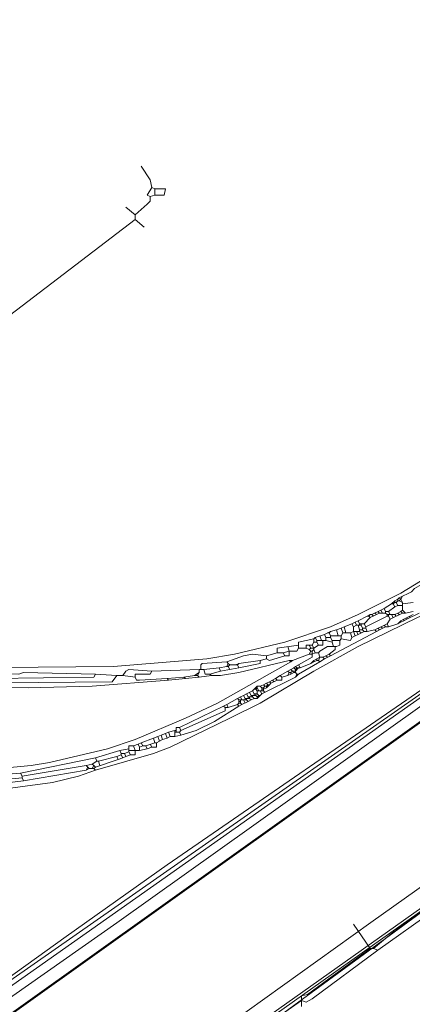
# Model space of a CAD drawing. Header units: metres. Extents: x 92810 to 93633, y 464687 to 465459.
# Tile 257 of 325: x 93296 to 93314, y 465254 to 465301. Entities that reach past the tile are written whole.
import ezdxf

# ---------------------------------------------------------------- set-up
doc = ezdxf.new("R2010")
doc.units = ezdxf.units.M
for name, color, linetype, lineweight, transparency in [('B-OI-KL-DATA_KPN-G', 90, 'SI_B_DATA_KPN', 18, 0.4), ('B-OI-KL-DATA_LIANDER-G', 90, 'SI_B_DATA_LIANDER', 18, 0.4), ('B-OI-KL-DATA_ZIGGO BV-G', 90, 'SI_B_DATA_ZIGGO', 18, 0.4), ('B-OI-KL-ET_HS_LIANDER-G', 10, 'SI_B_ET_HS_LIANDON', 18, 0.4), ('B-OI-KL-ET_LS_LIANDER-G', 190, 'SI_B_ET_LS_LIANDER', 18, 0.4), ('B-OI-KL-GAS_HD_LIANDER-G', 30, 'SI_B_GAS_HD_LIANDER', 18, 0.4), ('B-OI-KL-GAS_LD_LIANDER-G', 30, 'SI_B_GAS_LD_LIANDER', 18, 0.4), ('B-WE-KL-WATER-G', 170, 'KL-WATER-N', 18, 0.4)]:
    doc.layers.add(name, color=color, linetype=linetype, lineweight=lineweight, transparency=transparency)
doc.styles.get("Standard").update_dxf_attribs({"font": 'isocp.shx'})
doc.linetypes.add('KL-WATER-N', pattern='A,7,-0.5,[168,NLCS.SHX,S=0.75,R=0,X=0.75,Y=0],-2', length=9.5)
doc.linetypes.add('SI_B_DATA_KPN', pattern='A,5,-2,["KPN",Standard,S=1.5,R=0,X=-0.51,Y=-0.75],-8', length=15)
doc.linetypes.add('SI_B_DATA_LIANDER', pattern='A,5,-2,["LI-DATA",Standard,S=1.5,R=0,X=-0.51,Y=-0.75],-11', length=18)
doc.linetypes.add('SI_B_DATA_ZIGGO', pattern='A,5,-2,["ZIGGO",Standard,S=1.5,R=0,X=-0.51,Y=-0.75],-9', length=16)
doc.linetypes.add('SI_B_ET_HS_LIANDON', pattern='A,5,-2,["LI-HS",Standard,S=1.5,R=0,X=-0.51,Y=-0.75],-10', length=17)
doc.linetypes.add('SI_B_ET_LS_LIANDER', pattern='A,5,-2,["LI-LS",Standard,S=1.5,R=0,X=-0.51,Y=-0.75],-10', length=17)
doc.linetypes.add('SI_B_GAS_HD_LIANDER', pattern='A,5,-2,["LI-G-HD",Standard,S=1.5,R=0,X=-0.51,Y=-0.75],-11', length=18)
doc.linetypes.add('SI_B_GAS_LD_LIANDER', pattern='A,5,-2,["LI-G-LD",Standard,S=1.5,R=0,X=-0.51,Y=-0.75],-11', length=18)

msp = doc.modelspace()

# ---------------------------------------------------------------- linework, layer by layer
at = {"layer": 'B-OI-KL-DATA_KPN-G', "flags": 128}
msp.add_lwpolyline([(93321.036, 465263.107), (93320.607, 465263.036), (93320.536, 465262.964), (93302.036, 465249.821), (93300.75, 465249.036), (93299.107, 465247.821), (93270.321, 465227.179), (93233.536, 465201.393), (93231.893, 465200.179), (93223.964, 465194.107), (93223.964, 465193.964)], dxfattribs=at)
at = {"layer": 'B-OI-KL-DATA_LIANDER-G', "flags": 128}
msp.add_lwpolyline([(93407.607, 465323.036), (93406.893, 465322.893), (93395.607, 465314.393), (93395.321, 465314.25), (93394.75, 465314.321), (93388.607, 465321.179), (93388.179, 465321.393), (93387.321, 465321.25), (93371.036, 465309.393), (93337.893, 465285.75), (93335.679, 465284.107), (93317.607, 465271.036), (93295.536, 465255.607), (93293.179, 465253.893), (93226.607, 465206.679), (93214.393, 465197.036), (93212.964, 465196.393), (93205.679, 465194.607), (93203.821, 465194.607), (93203.536, 465194.536), (93201.679, 465194.036), (93200.107, 465194.036), (93199.679, 465194.107), (93186.179, 465195.893), (93186.036, 465195.964), (93185.393, 465196.393), (93185.179, 465196.464), (93184.679, 465196.607), (93179.893, 465202.964), (93175.536, 465204.321), (93155.536, 465230.607), (93155.536, 465230.893), (93155.25, 465231.036), (93153.821, 465233.107), (93153.679, 465233.107), (93153.464, 465233.679), (93153.393, 465233.679), (93132.821, 465261.75), (93132.607, 465261.821), (93132.536, 465262.321), (93132.179, 465262.536), (93126.321, 465270.75), (93126.107, 465270.964), (93125.179, 465271.464), (93123.25, 465274.179), (93123.25, 465274.321), (93123.321, 465274.893), (93123.25, 465274.964), (93115.964, 465285.679)], dxfattribs=at)
at = {"layer": 'B-OI-KL-DATA_ZIGGO BV-G', "flags": 128}
msp.add_lwpolyline([(93318.03, 465261.189), (93298.972, 465247.231)], dxfattribs=at)
at = {"layer": 'B-OI-KL-ET_HS_LIANDER-G'}
for p, q in [((93314.321, 465273.821), (93313.75, 465273.536)), ((93313.893, 465273.321), (93313.893, 465272.964)), ((93312.679, 465272.75), (93312.393, 465272.607)), ((93312.893, 465272.964), (93312.464, 465272.75)), ((93313.893, 465272.821), (93313.321, 465272.536)), ((93314.393, 465272.75), (93313.964, 465272.536)), ((93314.679, 465272.821), (93314.107, 465272.536)), ((93313.179, 465272.321), (93312.607, 465272.036)), ((93310.25, 465271.821), (93309.821, 465271.679)), ((93310.536, 465271.964), (93310.25, 465271.821)), ((93312.107, 465271.964), (93311.821, 465271.821)), ((93313.107, 465272.179), (93312.821, 465272.036)), ((93309.036, 465271.464), (93309.036, 465271.179)), ((93310.036, 465270.75), (93309.75, 465270.607)), ((93310.536, 465270.821), (93310.25, 465270.679)), ((93306.25, 465270.25), (93305.393, 465270.107)), ((93308.893, 465270.179), (93308.893, 465270.036)), ((93308.893, 465269.821), (93307.321, 465269.036)), ((93308.036, 465269.679), (93307.75, 465269.536)), ((93306.893, 465269.179), (93306.607, 465269.036)), ((93307.321, 465269.321), (93307.321, 465269.179)), ((93307.393, 465269.321), (93307.393, 465269.179)), ((93306.25, 465268.75), (93306.25, 465268.607)), ((93306.321, 465268.75), (93306.321, 465268.607)), ((93306.679, 465268.679), (93306.393, 465268.536)), ((93303.25, 465267.321), (93303.25, 465267.036)), ((93303.321, 465267.464), (93303.321, 465267.25)), ((93302.321, 465266.75), (93301.893, 465266.607)), ((93302.679, 465266.893), (93302.393, 465266.75)), ((93301.107, 465266.607), (93301.107, 465266.321)), ((93300.607, 465265.964), (93299.536, 465265.607))]:
    msp.add_line(p, q, dxfattribs=at)
at = {"layer": 'B-OI-KL-ET_HS_LIANDER-G', "flags": 128}
for points in [[(93202.536, 465338.25), (93202.393, 465338.107), (93202.464, 465338.036), (93214.036, 465322.607), (93216.321, 465319.679), (93227.036, 465305.821), (93228.893, 465303.536), (93241.321, 465287.607), (93242.179, 465286.607), (93245.393, 465283.107), (93246.321, 465282.25), (93247.964, 465280.679), (93250.821, 465278.25), (93253.679, 465276.107), (93255.821, 465274.679), (93259.464, 465272.536), (93261.536, 465271.464), (93263.679, 465270.464), (93265.893, 465269.607), (93269.393, 465268.393), (93271.107, 465267.893), (93275.464, 465266.607), (93277.179, 465266.179), (93281.321, 465265.25), (93282.607, 465265.036), (93288.107, 465264.464), (93293.893, 465264.464), (93294.964, 465264.536), (93297.536, 465264.893), (93298.75, 465265.179), (93299.536, 465265.464)], [(93355.821, 465297.964), (93337.036, 465284.321), (93330.679, 465279.821), (93300.536, 465258.321), (93289.75, 465250.75), (93227.607, 465206.75), (93226.393, 465205.821), (93214.821, 465196.821), (93213.536, 465195.75), (93203.321, 465187.179), (93203.179, 465187.321), (93203.107, 465187.25), (93202.75, 465187.036)], [(93338.179, 465290.393), (93338.036, 465290.536), (93330.679, 465285.036), (93326.179, 465281.821), (93320.464, 465277.964), (93315.107, 465274.536), (93313.821, 465273.75), (93311.821, 465272.75), (93310.536, 465272.179), (93308.393, 465271.464), (93306.036, 465270.893), (93304.75, 465270.679), (93300.393, 465270.321), (93293.321, 465270.25), (93291.821, 465270.321), (93288.179, 465270.536), (93286.964, 465270.679), (93283.25, 465271.107), (93281.536, 465271.393), (93273.464, 465272.964)], [(93341.821, 465290.464), (93341.964, 465290.321), (93341.893, 465290.25), (93323.679, 465276.536), (93323.179, 465276.25), (93321.893, 465275.536), (93321.179, 465275.25), (93317.75, 465273.964), (93314.607, 465272.607), (93311.821, 465271.25), (93309.75, 465270.107), (93307.25, 465268.607), (93305.821, 465267.893), (93303.036, 465266.536), (93302.25, 465266.25), (93299.536, 465265.464)], [(93316.321, 465275.036), (93314.464, 465273.964), (93314.321, 465273.821)], [(93313.393, 465273.25), (93313.036, 465273.036)], [(93313.536, 465273.393), (93313.393, 465273.25)], [(93313.393, 465273.25), (93313.464, 465273.25)], [(93313.536, 465273.321), (93313.464, 465273.25)], [(93313.464, 465273.25), (93313.536, 465273.107)], [(93313.679, 465273.464), (93313.536, 465273.393)], [(93313.536, 465273.393), (93313.536, 465273.321)], [(93313.536, 465273.321), (93313.607, 465273.321)], [(93313.679, 465273.179), (93313.536, 465273.107)], [(93313.679, 465273.393), (93313.607, 465273.321)], [(93313.607, 465273.321), (93313.679, 465273.179)], [(93313.75, 465273.536), (93313.679, 465273.464)], [(93313.679, 465273.464), (93313.679, 465273.393)], [(93313.679, 465273.393), (93313.75, 465273.393)], [(93313.679, 465273.179), (93313.893, 465273.179)], [(93313.75, 465273.536), (93313.821, 465273.464)], [(93313.821, 465273.464), (93313.75, 465273.393)], [(93313.75, 465273.393), (93313.893, 465273.321)], [(93313.893, 465273.607), (93313.821, 465273.464)], [(93313.821, 465273.464), (93313.893, 465273.321)], [(93314.393, 465273.321), (93313.893, 465273.25)], [(93312.393, 465272.75), (93312.25, 465272.679)], [(93312.393, 465272.75), (93312.321, 465272.679)], [(93312.393, 465272.75), (93312.464, 465272.75)], [(93312.464, 465272.75), (93312.536, 465272.679)], [(93312.607, 465272.821), (93312.679, 465272.75)], [(93312.821, 465272.821), (93312.679, 465272.75)], [(93312.75, 465272.893), (93312.821, 465272.821)], [(93312.821, 465272.821), (93313.107, 465272.821)], [(93313.036, 465273.036), (93312.893, 465272.964)], [(93312.893, 465272.964), (93312.964, 465272.821)], [(93313.036, 465273.036), (93313.107, 465272.893)], [(93313.107, 465272.893), (93313.25, 465272.893)], [(93313.107, 465272.893), (93313.107, 465272.821)], [(93313.107, 465272.821), (93313.179, 465272.75)], [(93313.179, 465272.75), (93313.536, 465272.75)], [(93313.179, 465272.75), (93313.179, 465272.679)], [(93313.536, 465273.107), (93313.25, 465272.893)], [(93313.25, 465272.893), (93313.321, 465272.75)], [(93313.25, 465272.75), (93313.25, 465272.679)], [(93313.393, 465272.75), (93313.464, 465272.607)], [(93313.679, 465272.821), (93313.536, 465272.75)], [(93313.536, 465272.75), (93313.607, 465272.679)], [(93313.821, 465272.893), (93313.679, 465272.821)], [(93313.679, 465272.821), (93313.75, 465272.75)], [(93313.893, 465272.964), (93313.821, 465272.893)], [(93313.821, 465272.893), (93313.893, 465272.821)], [(93313.893, 465272.964), (93314.036, 465272.821)], [(93313.893, 465272.821), (93314.036, 465272.821)], [(93314.393, 465272.893), (93314.036, 465272.821)], [(93311.536, 465272.321), (93311.179, 465272.179)], [(93311.679, 465272.393), (93311.536, 465272.321)], [(93311.536, 465272.321), (93311.607, 465272.179)], [(93311.821, 465272.464), (93311.679, 465272.393)], [(93311.679, 465272.393), (93311.75, 465272.25)], [(93312.25, 465272.679), (93311.821, 465272.464)], [(93311.821, 465272.464), (93311.893, 465272.321)], [(93311.893, 465272.321), (93312.107, 465272.321)], [(93311.893, 465272.321), (93311.893, 465272.25)], [(93311.964, 465272.321), (93311.964, 465272.25)], [(93312.393, 465272.607), (93312.107, 465272.321)], [(93312.107, 465272.321), (93312.179, 465272.179)], [(93313.179, 465272.679), (93312.179, 465272.179)], [(93312.25, 465272.679), (93312.321, 465272.679)], [(93312.321, 465272.679), (93312.393, 465272.607)], [(93313.179, 465272.679), (93313.25, 465272.679)], [(93313.321, 465272.536), (93313.179, 465272.321)], [(93313.179, 465272.321), (93313.25, 465272.179)], [(93313.25, 465272.679), (93313.321, 465272.536)], [(93313.679, 465272.321), (93313.25, 465272.179)], [(93313.821, 465272.464), (93313.679, 465272.321)], [(93313.821, 465272.393), (93313.679, 465272.321)], [(93313.964, 465272.536), (93313.821, 465272.464)], [(93313.821, 465272.464), (93313.821, 465272.393)], [(93313.964, 465272.464), (93313.821, 465272.393)], [(93313.964, 465272.536), (93313.964, 465272.464)], [(93314.107, 465272.536), (93313.964, 465272.464)], [(93314.107, 465272.607), (93314.107, 465272.536)], [(93314.25, 465272.679), (93314.25, 465272.607)], [(93310.25, 465271.821), (93310.321, 465271.679)], [(93310.393, 465271.893), (93310.464, 465271.893)], [(93310.536, 465271.964), (93310.464, 465271.893)], [(93310.464, 465271.893), (93310.536, 465271.75)], [(93310.821, 465272.036), (93310.536, 465271.964)], [(93312.679, 465271.964), (93310.536, 465270.821)], [(93311.036, 465272.107), (93310.821, 465272.036)], [(93310.821, 465272.036), (93310.893, 465271.75)], [(93311.179, 465272.179), (93311.036, 465272.107)], [(93311.036, 465272.107), (93311.107, 465271.893)], [(93311.107, 465271.893), (93311.036, 465271.75)], [(93311.107, 465271.893), (93311.464, 465271.893)], [(93311.179, 465272.179), (93311.25, 465271.893)], [(93311.607, 465271.964), (93311.464, 465271.893)], [(93311.464, 465271.893), (93311.536, 465271.679)], [(93311.75, 465272.25), (93311.607, 465272.179)], [(93311.607, 465272.179), (93311.607, 465271.964)], [(93311.607, 465271.964), (93311.893, 465271.964)], [(93311.607, 465271.964), (93311.679, 465271.75)], [(93311.821, 465271.821), (93311.679, 465271.75)], [(93311.75, 465272.25), (93311.964, 465272.25)], [(93311.75, 465271.964), (93311.821, 465271.821)], [(93311.821, 465272.25), (93311.893, 465272.036)], [(93311.893, 465272.036), (93312.036, 465272.036)], [(93311.893, 465272.036), (93311.893, 465271.964)], [(93311.893, 465271.964), (93311.964, 465271.893)], [(93311.964, 465272.25), (93312.036, 465272.107)], [(93312.036, 465272.107), (93312.179, 465272.107)], [(93312.036, 465272.107), (93312.036, 465272.036)], [(93312.036, 465272.036), (93312.107, 465271.964)], [(93312.107, 465271.964), (93312.25, 465271.964)], [(93312.179, 465272.179), (93312.179, 465272.107)], [(93312.179, 465272.107), (93312.25, 465271.964)], [(93312.607, 465272.036), (93312.25, 465271.964)], [(93312.607, 465272.036), (93312.679, 465271.964)], [(93312.821, 465272.036), (93312.679, 465271.964)], [(93312.75, 465272.107), (93312.821, 465272.036)], [(93312.893, 465272.179), (93312.964, 465272.107)], [(93313.036, 465272.25), (93313.107, 465272.179)], [(93313.107, 465272.179), (93313.25, 465272.179)], [(93309.75, 465271.607), (93309.036, 465271.464)], [(93309.75, 465271.464), (93309.679, 465271.321)], [(93309.821, 465271.679), (93309.75, 465271.607)], [(93309.75, 465271.607), (93309.75, 465271.464)], [(93309.75, 465271.464), (93309.893, 465271.464)], [(93309.821, 465271.679), (93309.893, 465271.536)], [(93309.893, 465271.536), (93310.321, 465271.536)], [(93309.893, 465271.536), (93309.893, 465271.464)], [(93309.893, 465271.464), (93309.964, 465271.321)], [(93310.179, 465271.536), (93310.179, 465271.321), (93309.964, 465271.321)], [(93310.036, 465271.75), (93310.107, 465271.536)], [(93310.321, 465271.679), (93310.536, 465271.679)], [(93310.321, 465271.679), (93310.321, 465271.536)], [(93310.321, 465271.536), (93310.607, 465271.464)], [(93310.536, 465271.75), (93311.036, 465271.75)], [(93310.536, 465271.75), (93310.536, 465271.679)], [(93310.536, 465271.679), (93310.607, 465271.536)], [(93310.607, 465271.536), (93310.964, 465271.536)], [(93310.607, 465271.536), (93310.607, 465271.464)], [(93310.607, 465271.464), (93310.679, 465271.25)], [(93310.964, 465271.536), (93310.964, 465271.321), (93310.821, 465271.25)], [(93311.036, 465271.607), (93310.964, 465271.536)], [(93311.036, 465271.75), (93311.036, 465271.607)], [(93311.536, 465271.679), (93311.464, 465271.536), (93311.036, 465271.607)], [(93311.679, 465271.75), (93311.536, 465271.679)], [(93307.536, 465270.821), (93306.893, 465270.893), (93306.464, 465270.821), (93305.679, 465270.536)], [(93308.036, 465270.964), (93307.536, 465270.821)], [(93309.036, 465271.321), (93308.036, 465271.179), (93308.036, 465270.964)], [(93308.036, 465270.964), (93308.321, 465270.964)], [(93308.607, 465271.036), (93308.321, 465270.964)], [(93308.321, 465270.964), (93308.393, 465270.821)], [(93308.607, 465271.036), (93308.607, 465270.821), (93308.393, 465270.821)], [(93308.536, 465271.25), (93308.607, 465271.036)], [(93309.036, 465271.179), (93308.964, 465271.036), (93308.607, 465271.036)], [(93309.536, 465270.893), (93308.75, 465270.607)], [(93309.036, 465271.179), (93309.393, 465271.179)], [(93309.679, 465271.036), (93309.679, 465270.75), (93309.036, 465270.393)], [(93309.679, 465271.321), (93309.393, 465271.321), (93309.393, 465271.179)], [(93309.393, 465271.179), (93309.536, 465271.107)], [(93309.536, 465271.321), (93309.607, 465271.179)], [(93309.607, 465271.179), (93309.536, 465271.107)], [(93309.536, 465271.107), (93309.607, 465271.036)], [(93309.607, 465271.036), (93309.536, 465270.893)], [(93309.536, 465270.893), (93309.679, 465270.893)], [(93309.607, 465271.179), (93309.75, 465271.179)], [(93309.607, 465271.036), (93309.679, 465271.036)], [(93309.679, 465271.321), (93309.75, 465271.179)], [(93309.75, 465271.107), (93309.679, 465271.036)], [(93309.821, 465270.964), (93309.679, 465270.893)], [(93309.964, 465271.321), (93309.75, 465271.179)], [(93309.75, 465271.179), (93309.75, 465271.107)], [(93309.75, 465271.107), (93309.821, 465270.964)], [(93309.821, 465270.964), (93309.964, 465270.964)], [(93310.821, 465271.25), (93310.393, 465271.25), (93310.036, 465271.036), (93309.964, 465270.964)], [(93309.964, 465270.964), (93310.036, 465270.75)], [(93310.464, 465270.893), (93310.321, 465270.821)], [(93310.75, 465271.25), (93310.75, 465271.107), (93310.464, 465270.893)], [(93310.464, 465270.893), (93310.536, 465270.821)], [(93308.679, 465270.536), (93305.25, 465268.607), (93303.75, 465267.893), (93301.393, 465266.893), (93300.107, 465266.464), (93297.393, 465265.821), (93296.536, 465265.679), (93292.75, 465265.321), (93289.25, 465265.321), (93288.179, 465265.393), (93284.321, 465265.75), (93282.321, 465266.036), (93277.75, 465266.964)], [(93280.536, 465270.75), (93284.964, 465269.964), (93291.821, 465269.393), (93296.393, 465269.321), (93299.393, 465269.393), (93302.964, 465269.679)], [(93305.679, 465270.536), (93304.536, 465270.464), (93304.464, 465270.393), (93304.464, 465270.179)], [(93308.607, 465270.607), (93306.25, 465270.036), (93305.393, 465269.893), (93304.964, 465269.893)], [(93305.679, 465270.536), (93305.75, 465270.464)], [(93305.75, 465270.464), (93305.679, 465270.321)], [(93305.75, 465270.464), (93305.821, 465270.393)], [(93306.25, 465270.464), (93306.107, 465270.393)], [(93306.25, 465270.464), (93306.179, 465270.393)], [(93307.25, 465270.607), (93307.25, 465270.464), (93306.25, 465270.25)], [(93307.25, 465270.607), (93306.25, 465270.464)], [(93307.536, 465270.679), (93307.25, 465270.607)], [(93307.536, 465270.821), (93307.536, 465270.679)], [(93308.393, 465270.821), (93307.679, 465270.607), (93307.536, 465270.679)], [(93308.607, 465270.607), (93308.75, 465270.607)], [(93308.607, 465270.607), (93308.679, 465270.536)], [(93308.75, 465270.607), (93308.679, 465270.536)], [(93310.036, 465270.536), (93309.036, 465269.964)], [(93309.607, 465270.464), (93309.107, 465270.25)], [(93309.75, 465270.607), (93309.607, 465270.464)], [(93309.75, 465270.536), (93309.607, 465270.464)], [(93309.75, 465270.607), (93309.75, 465270.536)], [(93309.893, 465270.607), (93309.75, 465270.536)], [(93309.893, 465270.679), (93309.893, 465270.607)], [(93309.893, 465270.607), (93309.964, 465270.607)], [(93310.036, 465270.75), (93309.964, 465270.607)], [(93309.964, 465270.607), (93310.036, 465270.536)], [(93310.036, 465270.75), (93310.179, 465270.75)], [(93310.25, 465270.679), (93310.036, 465270.536)], [(93310.321, 465270.821), (93310.179, 465270.75)], [(93310.179, 465270.75), (93310.25, 465270.679)], [(93310.321, 465270.821), (93310.393, 465270.75)], [(93290.464, 465269.964), (93290.607, 465270.179), (93295.964, 465269.964), (93296.179, 465270.036), (93299.536, 465269.964)], [(93299.536, 465269.964), (93299.464, 465269.821), (93294.75, 465269.75), (93291.893, 465269.821)], [(93299.536, 465269.964), (93300.536, 465269.893)], [(93302.179, 465270.107), (93301.107, 465270.179), (93300.964, 465270.107), (93300.821, 465269.893)], [(93302.179, 465270.107), (93302.107, 465269.964), (93301.393, 465269.964), (93301.393, 465269.821)], [(93304.393, 465270.179), (93302.179, 465270.107)], [(93304.393, 465270.036), (93304.179, 465269.893)], [(93304.393, 465270.036), (93304.321, 465269.893)], [(93304.393, 465270.179), (93304.607, 465270.179)], [(93304.393, 465270.179), (93304.393, 465270.036)], [(93305.321, 465270.25), (93304.607, 465270.179)], [(93304.607, 465270.179), (93304.679, 465269.964), (93304.893, 465269.964)], [(93305.393, 465270.107), (93304.893, 465269.964)], [(93304.893, 465269.964), (93304.964, 465269.893)], [(93305.679, 465270.321), (93305.321, 465270.25)], [(93305.321, 465270.25), (93305.393, 465270.107)], [(93305.679, 465270.321), (93305.75, 465270.321)], [(93305.821, 465270.393), (93305.75, 465270.321)], [(93305.75, 465270.321), (93305.821, 465270.179)], [(93305.821, 465270.393), (93306.179, 465270.393)], [(93306.179, 465270.393), (93306.25, 465270.25)], [(93308.536, 465270.107), (93308.179, 465269.893)], [(93308.679, 465270.179), (93308.536, 465270.107)], [(93308.536, 465270.107), (93308.607, 465270.036)], [(93308.607, 465270.036), (93308.536, 465269.893)], [(93308.679, 465269.964), (93308.536, 465269.893)], [(93308.607, 465270.036), (93308.679, 465270.036)], [(93308.821, 465270.25), (93308.679, 465270.179)], [(93308.679, 465270.179), (93308.75, 465270.107)], [(93308.75, 465270.107), (93308.679, 465270.036)], [(93308.679, 465270.036), (93308.679, 465269.964)], [(93308.821, 465270.036), (93308.679, 465269.964)], [(93308.75, 465270.107), (93308.893, 465270.107)], [(93308.893, 465270.321), (93308.821, 465270.25)], [(93308.821, 465270.25), (93308.893, 465270.179)], [(93308.821, 465270.107), (93308.821, 465270.036)], [(93308.821, 465270.036), (93308.893, 465270.036)], [(93309.036, 465270.393), (93308.893, 465270.321)], [(93308.893, 465270.321), (93308.964, 465270.25)], [(93308.964, 465270.25), (93308.893, 465270.179)], [(93309.036, 465270.25), (93308.893, 465270.107)], [(93308.893, 465270.036), (93308.964, 465269.964)], [(93308.964, 465269.964), (93308.893, 465269.821)], [(93309.036, 465269.964), (93308.893, 465269.821)], [(93308.964, 465270.25), (93309.107, 465270.25)], [(93308.964, 465269.964), (93309.036, 465269.964)], [(93309.036, 465270.393), (93309.107, 465270.25)], [(93300.536, 465269.893), (93300.321, 465269.607), (93293.393, 465269.536), (93291.25, 465269.679), (93291.179, 465269.821)], [(93300.536, 465269.893), (93300.821, 465269.893)], [(93300.821, 465269.893), (93301.393, 465269.821)], [(93301.393, 465269.821), (93301.464, 465269.679), (93301.607, 465269.679), (93302.893, 465269.75)], [(93303.679, 465269.821), (93302.893, 465269.75)], [(93302.893, 465269.75), (93302.964, 465269.679)], [(93303.75, 465269.75), (93302.964, 465269.679)], [(93304.179, 465269.893), (93303.679, 465269.821)], [(93303.679, 465269.821), (93303.75, 465269.75)], [(93304.393, 465269.821), (93303.75, 465269.75)], [(93304.179, 465269.893), (93304.321, 465269.893)], [(93304.321, 465269.893), (93304.393, 465269.821)], [(93304.964, 465269.893), (93304.393, 465269.821)], [(93307.536, 465269.536), (93307.393, 465269.464)], [(93307.679, 465269.607), (93307.536, 465269.536)], [(93307.536, 465269.536), (93307.607, 465269.464)], [(93307.821, 465269.679), (93307.679, 465269.607)], [(93307.679, 465269.607), (93307.75, 465269.536)], [(93307.75, 465269.536), (93307.679, 465269.464)], [(93307.964, 465269.75), (93307.821, 465269.679)], [(93307.821, 465269.679), (93307.893, 465269.607)], [(93308.179, 465269.893), (93307.964, 465269.75)], [(93307.964, 465269.75), (93308.036, 465269.679)], [(93308.25, 465269.821), (93308.25, 465269.679), (93308.036, 465269.679)], [(93308.179, 465269.893), (93308.25, 465269.821)], [(93308.536, 465269.893), (93308.25, 465269.821)], [(93306.607, 465269.036), (93306.464, 465268.964)], [(93306.607, 465269.036), (93306.679, 465268.893)], [(93306.75, 465269.107), (93306.821, 465268.964)], [(93306.964, 465269.25), (93306.893, 465269.179)], [(93306.893, 465269.179), (93306.964, 465269.036)], [(93307.107, 465269.393), (93306.964, 465269.25)], [(93306.964, 465269.25), (93307.036, 465269.25)], [(93306.964, 465269.036), (93307.107, 465269.036)], [(93306.964, 465269.036), (93306.964, 465268.964)], [(93307.107, 465269.321), (93307.036, 465269.25)], [(93307.036, 465269.25), (93307.107, 465269.179)], [(93307.036, 465269.036), (93307.036, 465268.964)], [(93307.107, 465269.393), (93307.25, 465269.393)], [(93307.107, 465269.393), (93307.107, 465269.321)], [(93307.107, 465269.321), (93307.179, 465269.179)], [(93307.107, 465269.179), (93307.393, 465269.179)], [(93307.107, 465269.179), (93307.107, 465269.036)], [(93307.107, 465269.036), (93307.179, 465268.964)], [(93307.393, 465269.464), (93307.25, 465269.393)], [(93307.25, 465269.393), (93307.321, 465269.321)], [(93307.25, 465269.179), (93307.321, 465269.036)], [(93307.321, 465269.036), (93307.25, 465268.964)], [(93307.321, 465269.321), (93307.393, 465269.321)], [(93307.321, 465269.25), (93307.393, 465269.25)], [(93307.393, 465269.464), (93307.464, 465269.393)], [(93307.464, 465269.393), (93307.393, 465269.321)], [(93307.536, 465269.321), (93307.393, 465269.25)], [(93307.393, 465269.179), (93307.464, 465269.107)], [(93307.464, 465269.393), (93307.536, 465269.393)], [(93307.607, 465269.464), (93307.536, 465269.393)], [(93307.679, 465269.464), (93307.536, 465269.321)], [(93307.536, 465269.393), (93307.536, 465269.321)], [(93307.607, 465269.464), (93307.679, 465269.464)], [(93306.179, 465268.821), (93305.679, 465268.536)], [(93306.321, 465268.893), (93306.179, 465268.821)], [(93306.179, 465268.821), (93306.25, 465268.75)], [(93306.25, 465268.607), (93306.179, 465268.536)], [(93306.25, 465268.75), (93306.607, 465268.75)], [(93306.25, 465268.679), (93306.321, 465268.679)], [(93306.25, 465268.607), (93306.321, 465268.607)], [(93306.464, 465268.964), (93306.321, 465268.893)], [(93306.321, 465268.893), (93306.393, 465268.75)], [(93306.321, 465268.607), (93306.393, 465268.536)], [(93306.464, 465268.964), (93306.536, 465268.821)], [(93306.464, 465268.75), (93306.536, 465268.607)], [(93306.536, 465268.821), (93306.75, 465268.821)], [(93306.536, 465268.821), (93306.536, 465268.75)], [(93306.607, 465268.821), (93306.607, 465268.75)], [(93306.607, 465268.75), (93306.679, 465268.679)], [(93306.679, 465268.893), (93306.893, 465268.893)], [(93306.679, 465268.893), (93306.679, 465268.821)], [(93306.821, 465268.75), (93306.679, 465268.679)], [(93306.75, 465268.893), (93306.75, 465268.821)], [(93306.75, 465268.821), (93306.821, 465268.75)], [(93306.821, 465268.964), (93307.036, 465268.964)], [(93306.821, 465268.964), (93306.821, 465268.893)], [(93306.964, 465268.821), (93306.821, 465268.75)], [(93306.893, 465268.964), (93306.893, 465268.893)], [(93306.893, 465268.893), (93306.964, 465268.821)], [(93306.964, 465268.821), (93307.107, 465268.821)], [(93307.036, 465268.964), (93307.107, 465268.893)], [(93307.179, 465268.964), (93307.107, 465268.893)], [(93307.25, 465268.964), (93307.107, 465268.821)], [(93307.107, 465268.893), (93307.107, 465268.821)], [(93307.179, 465268.964), (93307.25, 465268.964)], [(93305.536, 465268.464), (93303.464, 465267.464)], [(93306.25, 465268.464), (93305.107, 465267.75), (93304.25, 465267.321), (93303.536, 465267.107)], [(93305.607, 465268.393), (93305.607, 465268.25), (93303.536, 465267.321)], [(93305.679, 465268.536), (93305.536, 465268.464)], [(93305.536, 465268.464), (93305.607, 465268.393)], [(93305.607, 465268.393), (93305.75, 465268.393)], [(93305.679, 465268.536), (93305.75, 465268.393)], [(93306.179, 465268.536), (93305.75, 465268.393)], [(93306.179, 465268.536), (93306.25, 465268.464)], [(93306.393, 465268.536), (93306.25, 465268.464)], [(93302.964, 465267.25), (93302.821, 465267.179)], [(93303.25, 465267.321), (93302.964, 465267.25)], [(93302.964, 465267.25), (93303.036, 465267.036)], [(93303.25, 465267.321), (93303.321, 465267.321)], [(93303.25, 465267.25), (93303.464, 465267.25)], [(93303.464, 465267.464), (93303.321, 465267.464)], [(93303.464, 465267.464), (93303.536, 465267.321)], [(93303.536, 465267.321), (93303.464, 465267.25)], [(93303.464, 465267.25), (93303.536, 465267.107)], [(93301.679, 465266.75), (93301.536, 465266.679)], [(93302.25, 465266.964), (93301.679, 465266.75)], [(93301.679, 465266.75), (93301.75, 465266.607)], [(93302.393, 465266.75), (93302.393, 465266.536), (93302.179, 465266.536)], [(93302.464, 465267.036), (93302.25, 465266.964)], [(93302.25, 465266.964), (93302.321, 465266.75)], [(93302.321, 465266.75), (93302.393, 465266.75)], [(93302.607, 465267.107), (93302.464, 465267.036)], [(93302.464, 465267.036), (93302.536, 465266.821)], [(93302.821, 465267.179), (93302.607, 465267.107)], [(93302.607, 465267.107), (93302.679, 465266.893)], [(93302.893, 465266.964), (93302.679, 465266.893)], [(93302.821, 465267.179), (93302.893, 465266.964)], [(93303.036, 465267.036), (93302.893, 465266.964)], [(93303.036, 465267.036), (93303.25, 465267.036)], [(93303.536, 465267.107), (93303.25, 465267.036)], [(93300.679, 465266.393), (93299.536, 465266.036)], [(93301.107, 465266.464), (93300.679, 465266.393)], [(93300.679, 465266.393), (93300.75, 465266.25)], [(93301.107, 465266.321), (93300.893, 465266.25)], [(93301.321, 465266.607), (93301.107, 465266.607)], [(93301.107, 465266.393), (93301.607, 465266.393)], [(93301.107, 465266.321), (93301.179, 465266.179)], [(93301.393, 465266.393), (93301.393, 465266.179), (93301.179, 465266.179)], [(93301.536, 465266.679), (93301.321, 465266.607)], [(93301.321, 465266.607), (93301.393, 465266.393)], [(93301.536, 465266.679), (93301.607, 465266.536)], [(93301.75, 465266.607), (93301.607, 465266.536)], [(93301.607, 465266.536), (93301.607, 465266.393)], [(93301.964, 465266.464), (93301.607, 465266.393)], [(93301.75, 465266.607), (93301.893, 465266.607)], [(93301.893, 465266.607), (93301.964, 465266.464)], [(93302.179, 465266.536), (93301.964, 465266.464)], [(93302.107, 465266.679), (93302.179, 465266.536)], [(93299.536, 465266.036), (93296.036, 465265.321)], [(93299.607, 465265.893), (93299.393, 465265.75)], [(93299.536, 465266.036), (93299.607, 465265.893)], [(93299.607, 465265.893), (93299.679, 465265.893)], [(93300.536, 465266.107), (93299.679, 465265.893)], [(93299.679, 465265.893), (93299.75, 465265.679)], [(93300.75, 465266.179), (93300.536, 465266.107)], [(93300.536, 465266.107), (93300.607, 465265.964)], [(93300.821, 465266.036), (93300.607, 465265.964)], [(93300.75, 465266.25), (93300.893, 465266.25)], [(93300.75, 465266.25), (93300.75, 465266.179)], [(93300.75, 465266.179), (93300.821, 465266.036)], [(93300.964, 465266.107), (93300.821, 465266.036)], [(93300.893, 465266.25), (93300.964, 465266.107)], [(93301.179, 465266.179), (93300.964, 465266.107)], [(93299.107, 465265.679), (93296.107, 465265.179)], [(93299.107, 465265.464), (93296.179, 465264.964)], [(93299.393, 465265.75), (93299.107, 465265.679)], [(93299.107, 465265.679), (93299.179, 465265.607)], [(93299.179, 465265.607), (93299.107, 465265.464)], [(93299.25, 465265.536), (93299.107, 465265.464)], [(93299.179, 465265.607), (93299.25, 465265.536)], [(93299.25, 465265.536), (93299.464, 465265.536)], [(93299.393, 465265.75), (93299.464, 465265.679)], [(93299.464, 465265.679), (93299.393, 465265.536)], [(93299.464, 465265.679), (93299.536, 465265.607)], [(93299.536, 465265.607), (93299.464, 465265.536)], [(93299.464, 465265.536), (93299.536, 465265.464)], [(93296.036, 465265.321), (93293.25, 465265.107), (93288.607, 465265.107), (93287.536, 465265.179), (93287.107, 465265.25), (93287.036, 465265.179), (93287.036, 465265.107)], [(93296.179, 465264.964), (93293.821, 465264.679), (93289.179, 465264.679)], [(93296.107, 465265.107), (93293.821, 465264.893), (93289.25, 465264.893)], [(93296.036, 465265.321), (93296.107, 465265.179)], [(93296.107, 465265.179), (93296.107, 465265.107)], [(93296.107, 465265.107), (93296.179, 465264.964)]]:
    msp.add_lwpolyline(points, dxfattribs=at)
msp.add_lwpolyline([(93180.821, 465201.393), (93185.107, 465195.679), (93185.679, 465195.393), (93195.964, 465194.107), (93200.464, 465193.393), (93202.036, 465193.536), (93213.179, 465196.25), (93214.75, 465197.107), (93226.893, 465206.607), (93281.179, 465244.964), (93287.75, 465249.821), (93319.75, 465272.393), (93350.536, 465294.536), (93350.536, 465294.893), (93350.25, 465294.893), (93350.25, 465294.821), (93318.536, 465271.821), (93315.75, 465269.893), (93302.893, 465261.036), (93298.179, 465257.679), (93281.393, 465245.607), (93276.464, 465242.179), (93262.679, 465232.607), (93257.893, 465229.179), (93227.25, 465207.25), (93225.464, 465205.893), (93214.821, 465197.679), (93213.75, 465196.964), (93212.893, 465196.607), (93211.75, 465196.321), (93202.036, 465193.964), (93200.75, 465193.821), (93200.179, 465193.893), (93186.25, 465195.679), (93185.821, 465195.821), (93185.393, 465196.036), (93185.179, 465196.321), (93181.179, 465201.607), (93181.107, 465201.607)], close=True, dxfattribs=at)
at = {"layer": 'B-OI-KL-ET_LS_LIANDER-G'}
for p, q in [((93321.179, 465263.036), (93312.75, 465257.036)), ((93315.464, 465259.321), (93313.393, 465257.821)), ((93312.393, 465257.107), (93311.607, 465258.25)), ((93313.393, 465257.821), (93312.536, 465257.107)), ((93312.393, 465257.107), (93309.464, 465254.964)), ((93312.75, 465257.036), (93309.679, 465254.75)), ((93312.393, 465257.107), (93312.536, 465257.107)), ((93312.536, 465257.107), (93312.75, 465257.036)), ((93309.464, 465254.964), (93309.179, 465254.893)), ((93309.179, 465254.893), (93309.179, 465254.393)), ((93309.679, 465254.75), (93309.393, 465254.607)), ((93309.179, 465254.679), (93305.679, 465252.25)), ((93309.393, 465254.607), (93309.179, 465254.679))]:
    msp.add_line(p, q, dxfattribs=at)
at = {"layer": 'B-OI-KL-GAS_HD_LIANDER-G', "lineweight": 50, "flags": 128}
msp.add_lwpolyline([(93397.966, 465326.839), (93335.607, 465282.679), (93332.964, 465280.75), (93290.179, 465250.179), (93288.964, 465249.25), (93269.75, 465235.107), (93259.464, 465228.107), (93258.821, 465227.607), (93217.25, 465197.679), (93216.25, 465196.893), (93213.464, 465194.607), (93212.964, 465194.107), (93209.75, 465191.321), (93209.036, 465190.607), (93205.321, 465187.036), (93198.179, 465180.607), (93183.25, 465166.679), (93182.964, 465166.393), (93181.821, 465165.25), (93181.821, 465165.107), (93181.464, 465164.964), (93181.179, 465164.679), (93180.464, 465164.036), (93179.25, 465162.893), (93179.25, 465162.75), (93178.25, 465161.964)], dxfattribs=at)
at = {"layer": 'B-OI-KL-GAS_LD_LIANDER-G', "flags": 128}
for points in [[(93302.179, 465292.75), (93302.107, 465293.107), (93301.679, 465293.75)], [(93302.179, 465292.75), (93301.964, 465292.393), (93302.107, 465292.321)], [(93302.179, 465292.75), (93302.321, 465292.679)], [(93302.321, 465292.679), (93302.321, 465292.393)], [(93302.321, 465292.679), (93302.821, 465292.679), (93302.75, 465292.393), (93302.321, 465292.393)], [(93302.107, 465292.321), (93302.107, 465292.107), (93301.964, 465291.964), (93301.393, 465291.464)], [(93302.321, 465292.393), (93302.107, 465292.321)], [(93300.964, 465291.821), (93301.393, 465291.464)], [(93301.393, 465291.25), (93276.821, 465272.464), (93275.607, 465271.464), (93265.821, 465263.25), (93263.464, 465262.107), (93262.321, 465261.964), (93261.607, 465262.036), (93259.679, 465262.964)], [(93301.393, 465291.464), (93301.393, 465291.25)], [(93301.393, 465291.25), (93301.821, 465290.893)], [(93321.179, 465263.393), (93320.821, 465263.321), (93320.75, 465263.25), (93301.321, 465249.464), (93299.393, 465248.25), (93299.393, 465248.107)]]:
    msp.add_lwpolyline(points, dxfattribs=at)
at = {"layer": 'B-WE-KL-WATER-G'}
msp.add_lwpolyline([(93292.257, 465243.943), (93298.418, 465248.302), (93300.817, 465250), (93301.682, 465250.622), (93312.418, 465258.337), (93319.941, 465263.686), (93321.483, 465264.783), (93324.217, 465266.727), (93328.099, 465269.487), (93329.826, 465270.715), (93332.503, 465272.607), (93333.018, 465272.971), (93335.791, 465274.931), (93339.138, 465277.297), (93392.786, 465315.217)], dxfattribs=at)

doc.saveas('drawing.dxf')
